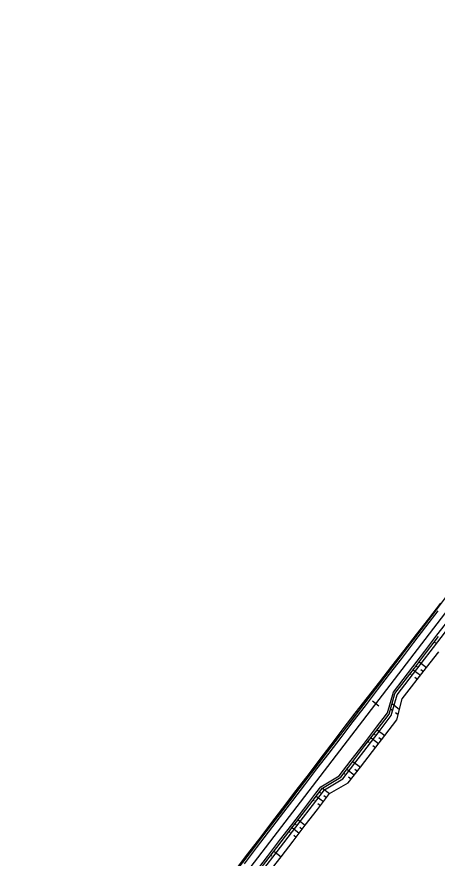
# Model space of a CAD drawing. Extents: x -481645 to -478728, y -1113199 to -1110710.
# Drawn here: x -479472.7 to -479367.1, y -1111289 to -1111077.6 of the extents above; entities that cross this region are included whole.
import ezdxf

# ---------------------------------------------------------------- set-up
doc = ezdxf.new("R2010")
doc.units = 0
for name, color, linetype in [('CP14_HATCH_SLOPE_L', 7, 'Continuous'), ('CP1_HECTOMETRY', 7, 'Continuous'), ('O6_HATCH_SLOPE_R', 7, 'Continuous'), ('O6_HLBODY', 7, 'Continuous'), ('O6_HRANA_TELESO', 7, 'Continuous'), ('O6_OSA', 7, 'Continuous'), ('O6_STANICENI', 7, 'Continuous'), ('O6_VOZOVKA', 7, 'Continuous'), ('O6_ZPEVKRAJ', 7, 'Continuous')]:
    doc.layers.add(name, color=color, linetype=linetype)

msp = doc.modelspace()

# ---------------------------------------------------------------- linework, layer by layer
at = {"layer": 'CP14_HATCH_SLOPE_L'}
for p, q in [((-479367.84, -1111234.69), (-479367.57, -1111234.89)), ((-479372.4, -1111240.64), (-479372.13, -1111240.85)), ((-479371.64, -1111239.65), (-479369.77, -1111241.08)), ((-479373.92, -1111242.63), (-479373.65, -1111242.83)), ((-479373.16, -1111241.64), (-479371.29, -1111243.06)), ((-479371.2, -1111241.56), (-479370.53, -1111242.07)), ((-479372.72, -1111243.54), (-479372.06, -1111244.05)), ((-479378.44, -1111250.18), (-479376.56, -1111251.62)), ((-479378.8, -1111251.48), (-479378.54, -1111251.69)), ((-479377.59, -1111252.41), (-479376.91, -1111252.93)), ((-479382.97, -1111257.74), (-479382.7, -1111257.95)), ((-479382.21, -1111256.75), (-479380.3, -1111258.2)), ((-479384.48, -1111259.73), (-479384.22, -1111259.93)), ((-479383.73, -1111258.73), (-479381.82, -1111260.19)), ((-479381.75, -1111258.67), (-479381.06, -1111259.2)), ((-479383.27, -1111260.66), (-479382.58, -1111261.18)), ((-479388.28, -1111264.69), (-479386.39, -1111266.14)), ((-479390.56, -1111267.67), (-479390.29, -1111267.87)), ((-479389.8, -1111266.67), (-479387.91, -1111268.13)), ((-479387.83, -1111266.61), (-479387.15, -1111267.13)), ((-479389.35, -1111268.6), (-479388.67, -1111269.12)), ((-479396.71, -1111272.41), (-479396.45, -1111272.61)), ((-479395.95, -1111271.41), (-479394.15, -1111272.79)), ((-479398.23, -1111274.39), (-479397.97, -1111274.59)), ((-479397.47, -1111273.4), (-479395.67, -1111274.78)), ((-479395.54, -1111273.3), (-479394.91, -1111273.79)), ((-479397.06, -1111275.28), (-479396.43, -1111275.77)), ((-479402.79, -1111280.35), (-479402.52, -1111280.55)), ((-479402.03, -1111279.35), (-479400.23, -1111280.73)), ((-479404.31, -1111282.33), (-479404.04, -1111282.53)), ((-479403.55, -1111281.34), (-479401.75, -1111282.72)), ((-479401.62, -1111281.24), (-479400.99, -1111281.72)), ((-479403.14, -1111283.22), (-479402.51, -1111283.71)), ((-479408.11, -1111287.29), (-479406.31, -1111288.67)), ((-479408.87, -1111288.29), (-479408.6, -1111288.49))]:
    msp.add_line(p, q, dxfattribs=at)
at = {"layer": 'CP1_HECTOMETRY'}
msp.add_line((-479472.65, -1111367.92), (-479250.4, -1111077.57), dxfattribs=at)
at = {"layer": 'O6_HATCH_SLOPE_R'}
for p, q in [((-479368.13, -1111227.53), (-479368.18, -1111227.49)), ((-479368.06, -1111227.58), (-479368.07, -1111227.58)), ((-479367.3, -1111226.59), (-479367.42, -1111226.49)), ((-479369.65, -1111229.52), (-479369.7, -1111229.47)), ((-479369.58, -1111229.56), (-479369.59, -1111229.56)), ((-479368.82, -1111228.57), (-479368.94, -1111228.48)), ((-479373.38, -1111234.53), (-479373.54, -1111234.41)), ((-479374.9, -1111236.51), (-479375.08, -1111236.38)), ((-479374.23, -1111235.45), (-479374.31, -1111235.39)), ((-479374.14, -1111235.52), (-479374.15, -1111235.52)), ((-479375.76, -1111237.43), (-479375.85, -1111237.36)), ((-479375.66, -1111237.51), (-479375.67, -1111237.5)), ((-479379.46, -1111242.47), (-479379.7, -1111242.28)), ((-479380.98, -1111244.45), (-479381.24, -1111244.25)), ((-479380.35, -1111243.36), (-479380.47, -1111243.27)), ((-479380.22, -1111243.46), (-479380.22, -1111243.46)), ((-479381.88, -1111245.34), (-479382.01, -1111245.24)), ((-479381.74, -1111245.45), (-479381.74, -1111245.44)), ((-479386.47, -1111251.27), (-479386.63, -1111251.15)), ((-479386.3, -1111251.4), (-479386.3, -1111251.4)), ((-479385.54, -1111250.41), (-479385.86, -1111250.16)), ((-479387.99, -1111253.25), (-479388.15, -1111253.13)), ((-479387.82, -1111253.39), (-479387.82, -1111253.38)), ((-479387.06, -1111252.39), (-479387.39, -1111252.14)), ((-479392.54, -1111259.22), (-479392.69, -1111259.1)), ((-479392.38, -1111259.34), (-479392.38, -1111259.34)), ((-479391.62, -1111258.35), (-479391.94, -1111258.1)), ((-479394.05, -1111261.21), (-479394.21, -1111261.09)), ((-479393.9, -1111261.33), (-479393.9, -1111261.32)), ((-479393.14, -1111260.33), (-479393.45, -1111260.09)), ((-479397.7, -1111266.29), (-479397.98, -1111266.07)), ((-479399.22, -1111268.27), (-479399.49, -1111268.06)), ((-479398.6, -1111267.17), (-479398.74, -1111267.06)), ((-479398.46, -1111267.28), (-479398.46, -1111267.28)), ((-479400.12, -1111269.16), (-479400.25, -1111269.06)), ((-479399.98, -1111269.27), (-479399.98, -1111269.26)), ((-479403.77, -1111274.23), (-479404.03, -1111274.04)), ((-479405.29, -1111276.22), (-479405.54, -1111276.02)), ((-479404.66, -1111275.12), (-479404.79, -1111275.03)), ((-479404.53, -1111275.22), (-479404.54, -1111275.22)), ((-479406.18, -1111277.11), (-479406.3, -1111277.02)), ((-479406.05, -1111277.21), (-479406.06, -1111277.21)), ((-479410.74, -1111283.07), (-479410.86, -1111282.98)), ((-479409.85, -1111282.17), (-479410.1, -1111281.98)), ((-479412.26, -1111285.05), (-479412.38, -1111284.96)), ((-479412.13, -1111285.15), (-479412.14, -1111285.15)), ((-479411.37, -1111284.16), (-479411.62, -1111283.97)), ((-479410.61, -1111283.16), (-479410.62, -1111283.16))]:
    msp.add_line(p, q, dxfattribs=at)
at = {"layer": 'O6_HLBODY'}
msp.add_line((-479381.75, -1111250.8), (-479383.34, -1111249.59), dxfattribs=at)
at = {"layer": 'O6_HRANA_TELESO'}
for p, q in [((-479369.14, -1111228.97), (-479366.1, -1111225)), ((-479372.18, -1111232.94), (-479369.14, -1111228.97)), ((-479368.07, -1111236.09), (-479365.03, -1111232.11)), ((-479375.22, -1111236.91), (-479372.18, -1111232.94)), ((-479371.11, -1111240.06), (-479368.07, -1111236.09)), ((-479378.26, -1111240.88), (-479375.22, -1111236.91)), ((-479374.15, -1111244.03), (-479371.11, -1111240.06)), ((-479381.3, -1111244.85), (-479378.26, -1111240.88)), ((-479384.34, -1111248.82), (-479381.3, -1111244.85)), ((-479377.19, -1111248), (-479374.15, -1111244.03)), ((-479387.38, -1111252.79), (-479384.34, -1111248.82)), ((-479378.63, -1111253.19), (-479377.19, -1111248)), ((-479390.41, -1111256.76), (-479387.38, -1111252.79)), ((-479381.67, -1111257.16), (-479378.63, -1111253.19)), ((-479393.45, -1111260.73), (-479390.41, -1111256.76)), ((-479384.71, -1111261.13), (-479381.67, -1111257.16)), ((-479396.49, -1111264.7), (-479393.45, -1111260.73)), ((-479387.75, -1111265.1), (-479384.71, -1111261.13)), ((-479399.53, -1111268.67), (-479396.49, -1111264.7)), ((-479390.79, -1111269.07), (-479387.75, -1111265.1)), ((-479402.57, -1111272.64), (-479399.53, -1111268.67)), ((-479395.42, -1111271.82), (-479390.79, -1111269.07)), ((-479398.46, -1111275.79), (-479395.42, -1111271.82)), ((-479405.61, -1111276.61), (-479402.57, -1111272.64)), ((-479408.65, -1111280.58), (-479405.61, -1111276.61)), ((-479401.5, -1111279.76), (-479398.46, -1111275.79)), ((-479411.69, -1111284.55), (-479408.65, -1111280.58)), ((-479404.54, -1111283.73), (-479401.5, -1111279.76)), ((-479414.73, -1111288.52), (-479411.69, -1111284.55)), ((-479407.58, -1111287.7), (-479404.54, -1111283.73)), ((-479417.77, -1111292.49), (-479414.73, -1111288.52)), ((-479410.62, -1111291.67), (-479407.58, -1111287.7))]:
    msp.add_line(p, q, dxfattribs=at)
at = {"layer": 'O6_OSA'}
for p, q in [((-479369.25, -1111228.89), (-479366.21, -1111224.92)), ((-479372.31, -1111232.84), (-479369.25, -1111228.89)), ((-479375.39, -1111236.78), (-479372.31, -1111232.84)), ((-479378.47, -1111240.72), (-479375.39, -1111236.78)), ((-479369.77, -1111241.08), (-479366.71, -1111237.12)), ((-479381.55, -1111244.66), (-479378.47, -1111240.72)), ((-479375.87, -1111249), (-479369.77, -1111241.08)), ((-479384.63, -1111248.59), (-479381.55, -1111244.66)), ((-479387.7, -1111252.54), (-479384.63, -1111248.59)), ((-479377.25, -1111254.24), (-479375.87, -1111249)), ((-479390.73, -1111256.52), (-479387.7, -1111252.54)), ((-479380.3, -1111258.2), (-479377.25, -1111254.24)), ((-479393.75, -1111260.5), (-479390.73, -1111256.52)), ((-479383.35, -1111262.17), (-479380.3, -1111258.2)), ((-479396.77, -1111264.49), (-479393.75, -1111260.5)), ((-479386.39, -1111266.14), (-479383.35, -1111262.17)), ((-479399.79, -1111268.47), (-479396.77, -1111264.49)), ((-479389.43, -1111270.11), (-479386.39, -1111266.14)), ((-479402.82, -1111272.45), (-479399.79, -1111268.47)), ((-479394.15, -1111272.79), (-479389.43, -1111270.11)), ((-479405.84, -1111276.43), (-479402.82, -1111272.45)), ((-479397.19, -1111276.76), (-479394.15, -1111272.79)), ((-479408.88, -1111280.41), (-479405.84, -1111276.43)), ((-479400.23, -1111280.73), (-479397.19, -1111276.76)), ((-479411.92, -1111284.38), (-479408.88, -1111280.41)), ((-479403.27, -1111284.7), (-479400.23, -1111280.73)), ((-479414.96, -1111288.35), (-479411.92, -1111284.38)), ((-479406.31, -1111288.67), (-479403.27, -1111284.7)), ((-479417.99, -1111292.32), (-479414.96, -1111288.35)), ((-479409.37, -1111292.63), (-479406.31, -1111288.67))]:
    msp.add_line(p, q, dxfattribs=at)
at = {"layer": 'O6_STANICENI'}
for p, q in [((-479379.56, -1111252.47), (-479378.11, -1111247.29)), ((-479382.6, -1111256.44), (-479379.56, -1111252.47)), ((-479385.64, -1111260.41), (-479382.6, -1111256.44)), ((-479388.68, -1111264.38), (-479385.64, -1111260.41)), ((-479391.72, -1111268.35), (-479388.68, -1111264.38)), ((-479396.35, -1111271.11), (-479391.72, -1111268.35))]:
    msp.add_line(p, q, dxfattribs=at)
at = {"layer": 'O6_VOZOVKA'}
for p, q in [((-479369.95, -1111230.86), (-479366.91, -1111226.89)), ((-479367.17, -1111232.99), (-479364.13, -1111229.02)), ((-479372.98, -1111234.83), (-479369.95, -1111230.86)), ((-479370.21, -1111236.96), (-479367.17, -1111232.99)), ((-479376.02, -1111238.8), (-479372.98, -1111234.83)), ((-479373.24, -1111240.93), (-479370.21, -1111236.96)), ((-479379.06, -1111242.77), (-479376.02, -1111238.8)), ((-479382.1, -1111246.74), (-479379.06, -1111242.77)), ((-479378.11, -1111247.29), (-479373.24, -1111240.93)), ((-479385.14, -1111250.71), (-479382.1, -1111246.74)), ((-479379.56, -1111252.47), (-479378.11, -1111247.29)), ((-479388.18, -1111254.68), (-479385.14, -1111250.71)), ((-479382.6, -1111256.44), (-479379.56, -1111252.47)), ((-479391.22, -1111258.65), (-479388.18, -1111254.68)), ((-479385.64, -1111260.41), (-479382.6, -1111256.44)), ((-479394.26, -1111262.62), (-479391.22, -1111258.65)), ((-479388.68, -1111264.38), (-479385.64, -1111260.41)), ((-479397.3, -1111266.59), (-479394.26, -1111262.62)), ((-479391.72, -1111268.35), (-479388.68, -1111264.38)), ((-479400.34, -1111270.56), (-479397.3, -1111266.59)), ((-479396.35, -1111271.11), (-479391.72, -1111268.35)), ((-479403.38, -1111274.53), (-479400.34, -1111270.56)), ((-479397.56, -1111272.69), (-479396.35, -1111271.11)), ((-479406.42, -1111278.5), (-479403.38, -1111274.53)), ((-479400.6, -1111276.66), (-479397.56, -1111272.69)), ((-479403.64, -1111280.63), (-479400.6, -1111276.66)), ((-479409.46, -1111282.48), (-479406.42, -1111278.5)), ((-479406.68, -1111284.6), (-479403.64, -1111280.63)), ((-479412.49, -1111286.45), (-479409.46, -1111282.48)), ((-479409.72, -1111288.57), (-479406.68, -1111284.6)), ((-479415.53, -1111290.42), (-479412.49, -1111286.45)), ((-479412.75, -1111292.54), (-479409.72, -1111288.57))]:
    msp.add_line(p, q, dxfattribs=at)
at = {"layer": 'O6_ZPEVKRAJ'}
for p, q in [((-479367.3, -1111226.59), (-479364.26, -1111222.62)), ((-479370.34, -1111230.56), (-479367.3, -1111226.59)), ((-479373.38, -1111234.53), (-479370.34, -1111230.56)), ((-479369.81, -1111237.26), (-479366.77, -1111233.29)), ((-479376.42, -1111238.5), (-479373.38, -1111234.53)), ((-479379.46, -1111242.47), (-479376.42, -1111238.5)), ((-479372.85, -1111241.23), (-479369.81, -1111237.26)), ((-479382.5, -1111246.44), (-479379.46, -1111242.47)), ((-479377.72, -1111247.59), (-479372.85, -1111241.23)), ((-479385.54, -1111250.41), (-479382.5, -1111246.44)), ((-479379.17, -1111252.78), (-479377.72, -1111247.59)), ((-479388.58, -1111254.38), (-479385.54, -1111250.41)), ((-479382.21, -1111256.75), (-479379.17, -1111252.78)), ((-479391.62, -1111258.35), (-479388.58, -1111254.38)), ((-479385.24, -1111260.72), (-479382.21, -1111256.75)), ((-479394.66, -1111262.32), (-479391.62, -1111258.35)), ((-479388.28, -1111264.69), (-479385.24, -1111260.72)), ((-479397.7, -1111266.29), (-479394.66, -1111262.32)), ((-479391.32, -1111268.66), (-479388.28, -1111264.69)), ((-479400.73, -1111270.26), (-479397.7, -1111266.29)), ((-479403.77, -1111274.23), (-479400.73, -1111270.26)), ((-479395.95, -1111271.41), (-479391.32, -1111268.66)), ((-479397.16, -1111273), (-479395.95, -1111271.41)), ((-479406.81, -1111278.2), (-479403.77, -1111274.23)), ((-479400.2, -1111276.97), (-479397.16, -1111273)), ((-479409.85, -1111282.17), (-479406.81, -1111278.2)), ((-479403.24, -1111280.94), (-479400.2, -1111276.97)), ((-479406.28, -1111284.91), (-479403.24, -1111280.94)), ((-479412.89, -1111286.14), (-479409.85, -1111282.17)), ((-479409.32, -1111288.88), (-479406.28, -1111284.91)), ((-479415.93, -1111290.11), (-479412.89, -1111286.14)), ((-479412.36, -1111292.85), (-479409.32, -1111288.88))]:
    msp.add_line(p, q, dxfattribs=at)

doc.saveas('drawing.dxf')
